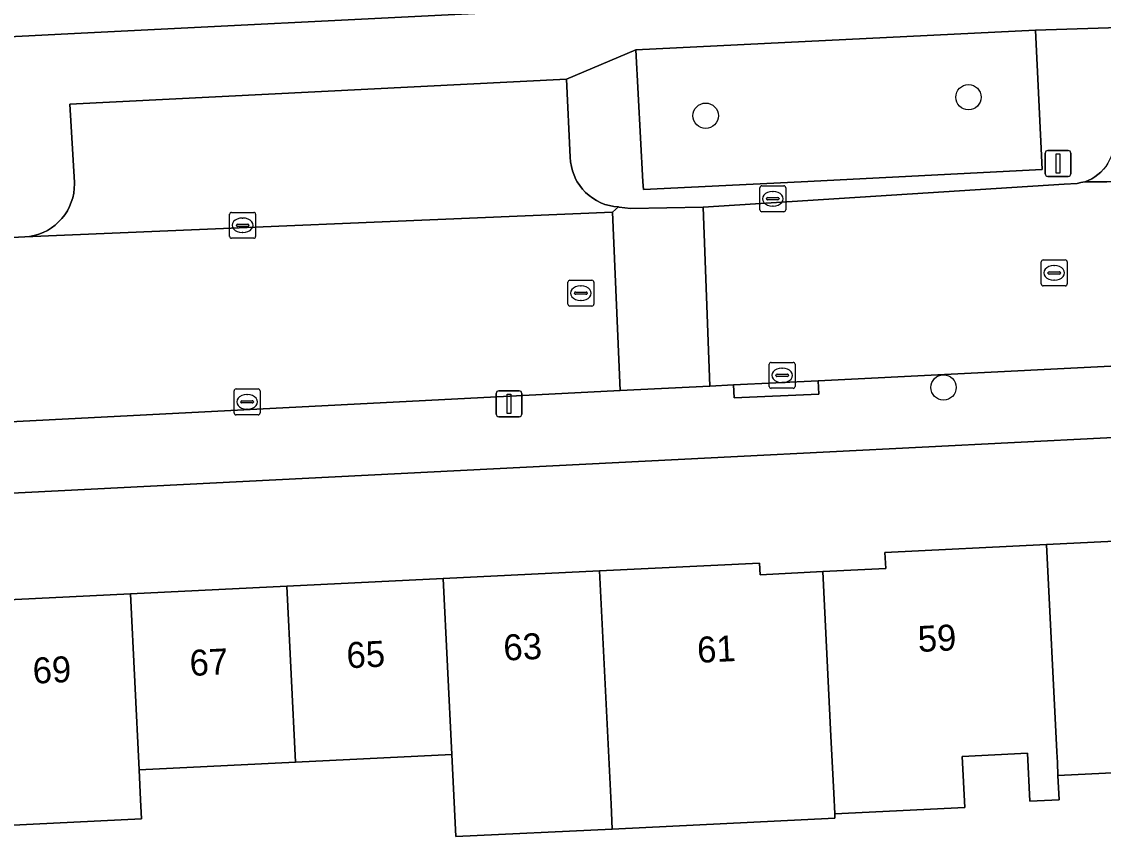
# Model space of a CAD drawing. Extents: x 161084 to 161928, y 385354 to 386522.
# Drawn here: x 161447.45 to 161489.18, y 386224.75 to 386256.17 of the extents above; entities that cross this region are included whole.
import ezdxf

# ---------------------------------------------------------------- set-up
doc = ezdxf.new("R2010")
doc.units = 0
for name, color, linetype in [('IMGEO_Boom', 7, 'Continuous'), ('IMGEO_Erf', 7, 'Continuous'), ('IMGEO_Groenvoorziening', 7, 'Continuous'), ('IMGEO_Kolk', 7, 'Continuous'), ('IMGEO_Lichtmast', 7, 'Continuous'), ('IMGEO_Pand', 7, 'Continuous'), ('IMGEO_Pand_nummerreeks', 7, 'Continuous'), ('IMGEO_Parkeervlak_open', 7, 'Continuous'), ('IMGEO_Rijbaan_lokaal_open', 7, 'Continuous'), ('IMGEO_Rioolput', 7, 'Continuous'), ('IMGEO_Voetpad_open', 7, 'Continuous')]:
    doc.layers.add(name, color=color, linetype=linetype)

msp = doc.modelspace()

# ---------------------------------------------------------------- linework, layer by layer
at = {"layer": 'IMGEO_Boom'}
for centre in [(161483.98, 386253.258), (161473.842, 386252.545), (161483.018, 386242.063)]:
    msp.add_circle(centre, 0.489, dxfattribs=at)
at = {"layer": 'IMGEO_Erf'}
for points in [[(161419.017, 386254.155), (161449.229, 386255.701), (161465.707, 386256.531), (161457.528, 386256.868), (161457.807, 386263.385), (161458.076, 386269.67), (161454.525, 386269.822), (161454.795, 386276.126), (161455.371, 386276.101), (161455.641, 386282.397), (161458.616, 386282.269), (161458.886, 386288.572), (161459.156, 386294.866), (161455.97, 386295.003), (161456.24, 386301.297), (161459.425, 386301.161), (161459.7, 386307.571), (161442.294, 386306.644)], [(161596.398, 386245.532), (161500, 386240.657), (161421.631, 386236.693)], [(161445.621, 386233.805), (161451.654, 386234.101), (161457.687, 386234.397), (161463.719, 386234.692), (161469.752, 386234.988), (161475.919, 386235.29), (161475.942, 386234.84), (161478.365, 386234.959), (161480.79, 386235.078), (161480.76, 386235.694), (161486.997, 386236), (161493.03, 386236.295)], [(161493.467, 386227.388), (161487.434, 386227.092), (161487.48, 386226.153), (161486.345, 386226.098), (161486.254, 386227.952), (161483.739, 386227.829), (161483.836, 386225.857), (161478.822, 386225.611), (161478.83, 386225.448), (161470.238, 386225.026), (161464.198, 386224.746), (161464.052, 386227.9), (161458.02, 386227.605), (161451.987, 386227.309), (161452.044, 386226.153), (161452.08, 386225.421), (161446.055, 386225.126)]]:
    msp.add_lwpolyline(points, dxfattribs=at)
at = {"layer": 'IMGEO_Groenvoorziening'}
msp.add_lwpolyline([(161471.439, 386249.693), (161477.523, 386250), (161486.818, 386250.469), (161486.562, 386255.846), (161471.149, 386255.087), (161471.422, 386250)], close=True, dxfattribs=at)
at = {"layer": 'IMGEO_Kolk'}
for p, q in [((161475.931, 386248.915), (161475.931, 386249.767)), ((161476.006, 386249.841), (161476.858, 386249.841)), ((161476.419, 386249.621), (161476.444, 386249.621)), ((161476.932, 386249.767), (161476.932, 386248.915)), ((161476.19, 386249.335), (161476.19, 386249.347)), ((161476.628, 386249.298), (161476.23, 386249.298)), ((161476.233, 386249.384), (161476.631, 386249.384)), ((161476.674, 386249.347), (161476.674, 386249.335)), ((161455.478, 386247.891), (161455.478, 386248.743)), ((161455.553, 386248.817), (161456.405, 386248.817)), ((161456.479, 386248.743), (161456.479, 386247.891)), ((161476.858, 386248.841), (161476.006, 386248.841)), ((161476.442, 386249.061), (161476.417, 386249.061)), ((161455.737, 386248.311), (161455.737, 386248.323)), ((161456.175, 386248.274), (161455.777, 386248.274)), ((161455.78, 386248.36), (161456.178, 386248.36)), ((161455.966, 386248.597), (161455.991, 386248.597)), ((161456.221, 386248.323), (161456.221, 386248.311)), ((161456.405, 386247.817), (161455.553, 386247.817)), ((161455.989, 386248.037), (161455.964, 386248.037)), ((161476.293, 386242.103), (161476.293, 386242.955)), ((161476.368, 386243.029), (161477.22, 386243.029)), ((161476.781, 386242.809), (161476.806, 386242.809)), ((161477.294, 386242.955), (161477.294, 386242.103)), ((161476.552, 386242.523), (161476.552, 386242.535)), ((161476.99, 386242.486), (161476.592, 386242.486)), ((161476.595, 386242.572), (161476.993, 386242.572)), ((161477.036, 386242.535), (161477.036, 386242.523)), ((161455.724, 386242.006), (161456.576, 386242.006)), ((161477.22, 386242.029), (161476.368, 386242.029)), ((161476.804, 386242.249), (161476.779, 386242.249)), ((161455.649, 386241.08), (161455.649, 386241.932)), ((161456.137, 386241.786), (161456.162, 386241.786)), ((161456.65, 386241.932), (161456.65, 386241.08)), ((161455.908, 386241.5), (161455.908, 386241.512)), ((161456.346, 386241.463), (161455.948, 386241.463)), ((161455.951, 386241.549), (161456.349, 386241.549)), ((161456.16, 386241.226), (161456.135, 386241.226)), ((161456.392, 386241.512), (161456.392, 386241.5)), ((161456.576, 386241.006), (161455.724, 386241.006))]:
    msp.add_line(p, q, dxfattribs=at)
for points in [[(161475.931, 386248.915), (161475.931, 386249.767)], [(161476.006, 386249.841), (161476.858, 386249.841)], [(161476.932, 386249.767), (161476.932, 386248.915)], [(161455.478, 386247.891), (161455.478, 386248.743)], [(161455.553, 386248.817), (161456.405, 386248.817)], [(161456.479, 386248.743), (161456.479, 386247.891)], [(161476.858, 386248.841), (161476.006, 386248.841)], [(161456.405, 386247.817), (161455.553, 386247.817)], [(161476.293, 386242.103), (161476.293, 386242.955)], [(161476.368, 386243.029), (161477.22, 386243.029)], [(161477.294, 386242.955), (161477.294, 386242.103)], [(161455.724, 386242.006), (161456.576, 386242.006)], [(161477.22, 386242.029), (161476.368, 386242.029)], [(161455.649, 386241.08), (161455.649, 386241.932)], [(161456.65, 386241.932), (161456.65, 386241.08)], [(161456.576, 386241.006), (161455.724, 386241.006)]]:
    msp.add_lwpolyline(points, dxfattribs=at)
for centre, radius, start, end in [((161476.008, 386249.765), 0.0765, 91.552, 178.448), ((161476.008, 386249.765), 0.0765, 91.552, 178.448), ((161476.856, 386249.765), 0.0765, 1.552, 88.448), ((161476.856, 386249.765), 0.0765, 1.552, 88.448), ((161476.23, 386249.344), 0.0403, 85.8775, 175.7526), ((161476.227, 386249.334), 0.0366, 178.938, 274.7102), ((161476.631, 386249.341), 0.043, 264.8664, 352.4533), ((161476.635, 386249.346), 0.0386, 1.7309, 96.639), ((161455.555, 386248.741), 0.0765, 91.552, 178.448), ((161455.555, 386248.741), 0.0765, 91.552, 178.448), ((161456.403, 386248.741), 0.0765, 1.552, 88.448), ((161456.403, 386248.741), 0.0765, 1.552, 88.448), ((161476.008, 386248.917), 0.0765, 181.552, 268.448), ((161476.008, 386248.917), 0.0765, 181.552, 268.448), ((161476.856, 386248.917), 0.0765, 271.552, 358.448), ((161476.856, 386248.917), 0.0765, 271.552, 358.448), ((161455.777, 386248.32), 0.0403, 85.8775, 175.7526), ((161455.774, 386248.31), 0.0366, 178.938, 274.7102), ((161456.178, 386248.317), 0.043, 264.8664, 352.4533), ((161456.182, 386248.322), 0.0386, 1.7309, 96.639), ((161455.555, 386247.893), 0.0765, 181.552, 268.448), ((161455.555, 386247.893), 0.0765, 181.552, 268.448), ((161456.403, 386247.893), 0.0765, 271.552, 358.448), ((161456.403, 386247.893), 0.0765, 271.552, 358.448), ((161476.37, 386242.953), 0.0765, 91.552, 178.448), ((161476.37, 386242.953), 0.0765, 91.552, 178.448), ((161477.218, 386242.953), 0.0765, 1.552, 88.448), ((161477.218, 386242.953), 0.0765, 1.552, 88.448), ((161476.592, 386242.532), 0.0403, 85.8775, 175.7526), ((161476.589, 386242.522), 0.0366, 178.938, 274.7102), ((161476.993, 386242.529), 0.043, 264.8664, 352.4533), ((161476.997, 386242.534), 0.0386, 1.7309, 96.639), ((161455.726, 386241.93), 0.0765, 91.552, 178.448), ((161455.726, 386241.93), 0.0765, 91.552, 178.448), ((161456.574, 386241.93), 0.0765, 1.552, 88.448), ((161456.574, 386241.93), 0.0765, 1.552, 88.448), ((161476.37, 386242.105), 0.0765, 181.552, 268.448), ((161476.37, 386242.105), 0.0765, 181.552, 268.448), ((161477.218, 386242.105), 0.0765, 271.552, 358.448), ((161477.218, 386242.105), 0.0765, 271.552, 358.448), ((161455.948, 386241.509), 0.0403, 85.8775, 175.7526), ((161455.945, 386241.499), 0.0366, 178.938, 274.7102), ((161456.349, 386241.506), 0.043, 264.8664, 352.4533), ((161456.353, 386241.511), 0.0386, 1.7309, 96.639), ((161455.726, 386241.082), 0.0765, 181.552, 268.448), ((161455.726, 386241.082), 0.0765, 181.552, 268.448), ((161456.574, 386241.082), 0.0765, 271.552, 358.448), ((161456.574, 386241.082), 0.0765, 271.552, 358.448)]:
    msp.add_arc(centre, radius, start, end, dxfattribs=at)
for centre, major_axis, ratio, start_param, end_param in [((161476.418, 386249.341), (-0.387, 0.002), 0.722429, 4.712389, 7.853982), ((161476.443, 386249.341), (-0.39, 0.002), 0.717154, 1.570796, 4.712389), ((161455.965, 386248.317), (-0.387, 0.002), 0.722429, 4.712389, 7.853982), ((161455.99, 386248.317), (-0.39, 0.002), 0.717154, 1.570796, 4.712389), ((161476.78, 386242.529), (-0.387, 0.002), 0.722429, 4.712389, 7.853982), ((161476.805, 386242.529), (-0.39, 0.002), 0.717154, 1.570796, 4.712389), ((161456.136, 386241.506), (-0.387, 0.002), 0.722429, 4.712389, 7.853982), ((161456.161, 386241.506), (-0.39, 0.002), 0.717154, 1.570796, 4.712389)]:
    msp.add_ellipse(centre, major_axis=major_axis, ratio=ratio, start_param=start_param, end_param=end_param, dxfattribs=at)
at = {"layer": 'IMGEO_Lichtmast'}
for p, q in [((161487.04, 386251.203), (161487.83, 386251.203)), ((161487.83, 386251.203), (161487.04, 386251.203)), ((161486.94, 386250.303), (161486.94, 386251.103)), ((161486.94, 386251.103), (161486.94, 386250.303)), ((161487.93, 386251.103), (161487.93, 386250.303)), ((161487.93, 386250.303), (161487.93, 386251.103)), ((161487.83, 386250.203), (161487.04, 386250.203)), ((161487.04, 386250.203), (161487.83, 386250.203)), ((161465.759, 386241.033), (161465.759, 386241.833)), ((161465.759, 386241.833), (161465.759, 386241.033)), ((161465.859, 386241.933), (161466.649, 386241.933)), ((161466.649, 386241.933), (161465.859, 386241.933)), ((161466.749, 386241.833), (161466.749, 386241.033)), ((161466.749, 386241.033), (161466.749, 386241.833)), ((161466.649, 386240.933), (161465.859, 386240.933)), ((161465.859, 386240.933), (161466.649, 386240.933))]:
    msp.add_line(p, q, dxfattribs=at)
for points in [[(161487.36, 386251.078), (161487.51, 386251.078), (161487.51, 386250.328), (161487.36, 386250.328), (161487.36, 386251.078)], [(161466.179, 386241.808), (161466.329, 386241.808), (161466.329, 386241.058), (161466.179, 386241.058), (161466.179, 386241.808)]]:
    msp.add_lwpolyline(points, dxfattribs=at)
for centre, start, end in [((161487.04, 386251.103), 90, 180), ((161487.04, 386251.103), 90, 180), ((161487.83, 386251.103), 0, 90), ((161487.83, 386251.103), 360, 90), ((161487.04, 386250.303), 180, 270), ((161487.04, 386250.303), 180, 270), ((161487.83, 386250.303), 270, 0), ((161487.83, 386250.303), 270, 0), ((161465.859, 386241.833), 90, 180), ((161465.859, 386241.833), 90, 180), ((161466.649, 386241.833), 0, 90), ((161466.649, 386241.833), 360, 90), ((161465.859, 386241.033), 180, 270), ((161465.859, 386241.033), 180, 270), ((161466.649, 386241.033), 270, 0), ((161466.649, 386241.033), 270, 0)]:
    msp.add_arc(centre, 0.1, start, end, dxfattribs=at)
at = {"layer": 'IMGEO_Pand'}
for points in [[(161493.03, 386236.295), (161486.997, 386236), (161487.389, 386228.008), (161487.409, 386227.595), (161487.434, 386227.092), (161493.467, 386227.388), (161493.461, 386227.508), (161493.442, 386227.891)], [(161486.997, 386236), (161480.76, 386235.694), (161480.79, 386235.078), (161478.365, 386234.959), (161478.675, 386228.617), (161478.783, 386226.41), (161478.822, 386225.611), (161483.836, 386225.857), (161483.739, 386227.829), (161486.254, 386227.952), (161486.345, 386226.098), (161487.48, 386226.153), (161487.434, 386227.092), (161487.409, 386227.595), (161487.389, 386228.008)], [(161464.198, 386224.746), (161470.238, 386225.026), (161470.193, 386225.988), (161469.752, 386234.988), (161463.719, 386234.692), (161464.052, 386227.9)], [(161478.365, 386234.959), (161475.942, 386234.84), (161475.919, 386235.29), (161469.752, 386234.988), (161470.193, 386225.988), (161470.238, 386225.026), (161478.83, 386225.448), (161478.822, 386225.611), (161478.783, 386226.41), (161478.675, 386228.617)], [(161458.02, 386227.605), (161464.052, 386227.9), (161463.719, 386234.692), (161457.687, 386234.397)], [(161451.654, 386234.101), (161445.621, 386233.805), (161445.954, 386227.013), (161446.011, 386225.857), (161446.055, 386225.126), (161452.08, 386225.421), (161452.044, 386226.153), (161451.987, 386227.309)], [(161457.687, 386234.397), (161451.654, 386234.101), (161451.987, 386227.309), (161458.02, 386227.605)]]:
    msp.add_lwpolyline(points, close=True, dxfattribs=at)
at = {"layer": 'IMGEO_Parkeervlak_open'}
msp.add_lwpolyline([(161489.515, 386254.398), (161489.585, 386251.618), (161489.587, 386251.544), (161489.58, 386251.399), (161489.56, 386251.255), (161489.528, 386251.113), (161489.483, 386250.975), (161489.426, 386250.841), (161489.357, 386250.713), (161489.277, 386250.591), (161489.186, 386250.477), (161489.086, 386250.372), (161488.976, 386250.276), (161488.859, 386250.19), (161488.734, 386250.115), (161488.603, 386250.052), (161488.467, 386250), (161489.314, 386250), (161500, 386250.631), (161537.346, 386252.259)], dxfattribs=at)
msp.add_lwpolyline([(161469.212, 386249.584), (161469.091, 386249.712), (161468.983, 386249.852), (161468.887, 386250), (161468.838, 386250.09), (161468.764, 386250.251), (161468.705, 386250.418), (161468.66, 386250.59), (161468.632, 386250.765), (161468.619, 386250.942), (161468.467, 386253.957), (161449.306, 386252.988), (161449.491, 386249.963), (161449.492, 386249.922), (161449.485, 386249.74), (161449.463, 386249.56), (161449.424, 386249.382), (161449.37, 386249.208), (161449.3, 386249.04), (161449.216, 386248.879), (161449.117, 386248.725), (161449.006, 386248.582), (161448.881, 386248.449), (161448.746, 386248.327), (161448.6, 386248.218), (161448.445, 386248.123), (161448.282, 386248.041), (161448.112, 386247.975), (161447.938, 386247.924), (161447.759, 386247.889), (161447.578, 386247.87), (161470.245, 386248.818), (161470.476, 386249.024), (161470.301, 386249.043), (161470.128, 386249.076), (161469.958, 386249.126), (161469.794, 386249.19), (161469.636, 386249.268), (161469.485, 386249.361), (161469.343, 386249.466)], close=True, dxfattribs=at)
at = {"layer": 'IMGEO_Rijbaan_lokaal_open'}
for points in [[(161544.218, 386252.597), (161537.38, 386252.261), (161537.346, 386252.259), (161500, 386250.631), (161489.314, 386250), (161488.467, 386250), (161488.319, 386249.966), (161488.175, 386249.933), (161487.671, 386249.903), (161473.744, 386249.019), (161474.006, 386242.113), (161474.919, 386242.159), (161478.185, 386242.322), (161499.988, 386243.415), (161535.111, 386245.178), (161538.681, 386245.311), (161544.634, 386245.656)], [(161473.744, 386249.019), (161470.94, 386248.964), (161470.5, 386249.023), (161470.476, 386249.024), (161470.245, 386248.818), (161470.543, 386241.942), (161474.006, 386242.113)]]:
    msp.add_lwpolyline(points, close=True, dxfattribs=at)
for points in [[(161470.245, 386248.818), (161447.578, 386247.87), (161440.078, 386247.479), (161439.365, 386247.45), (161422.967, 386246.504), (161418.571, 386246.325)], [(161419.464, 386239.324), (161470.543, 386241.942), (161470.245, 386248.818)]]:
    msp.add_lwpolyline(points, dxfattribs=at)
at = {"layer": 'IMGEO_Rioolput'}
for p, q in [((161486.864, 386246.981), (161487.716, 386246.981)), ((161486.789, 386246.055), (161486.789, 386246.907)), ((161487.277, 386246.761), (161487.302, 386246.761)), ((161487.79, 386246.907), (161487.79, 386246.055)), ((161468.603, 386246.199), (161469.455, 386246.199)), ((161487.048, 386246.475), (161487.048, 386246.487)), ((161487.486, 386246.438), (161487.088, 386246.438)), ((161487.091, 386246.524), (161487.489, 386246.524)), ((161487.3, 386246.201), (161487.275, 386246.201)), ((161487.532, 386246.487), (161487.532, 386246.475)), ((161468.528, 386245.273), (161468.528, 386246.125)), ((161468.83, 386245.742), (161469.228, 386245.742)), ((161469.016, 386245.979), (161469.041, 386245.979)), ((161469.529, 386246.125), (161469.529, 386245.273)), ((161487.716, 386245.981), (161486.864, 386245.981)), ((161468.787, 386245.693), (161468.787, 386245.705)), ((161469.225, 386245.656), (161468.827, 386245.656)), ((161469.039, 386245.419), (161469.014, 386245.419)), ((161469.271, 386245.705), (161469.271, 386245.693)), ((161469.455, 386245.199), (161468.603, 386245.199))]:
    msp.add_line(p, q, dxfattribs=at)
for points in [[(161486.864, 386246.981), (161487.716, 386246.981)], [(161486.789, 386246.055), (161486.789, 386246.907)], [(161487.79, 386246.907), (161487.79, 386246.055)], [(161468.603, 386246.199), (161469.455, 386246.199)], [(161468.528, 386245.273), (161468.528, 386246.125)], [(161469.529, 386246.125), (161469.529, 386245.273)], [(161487.716, 386245.981), (161486.864, 386245.981)], [(161469.455, 386245.199), (161468.603, 386245.199)]]:
    msp.add_lwpolyline(points, dxfattribs=at)
for centre, radius, start, end in [((161486.866, 386246.905), 0.0765, 91.552, 178.448), ((161486.866, 386246.905), 0.0765, 91.552, 178.448), ((161487.714, 386246.905), 0.0765, 1.552, 88.448), ((161487.714, 386246.905), 0.0765, 1.552, 88.448), ((161468.605, 386246.123), 0.0765, 91.552, 178.448), ((161468.605, 386246.123), 0.0765, 91.552, 178.448), ((161469.453, 386246.123), 0.0765, 1.552, 88.448), ((161469.453, 386246.123), 0.0765, 1.552, 88.448), ((161487.088, 386246.484), 0.0403, 85.8775, 175.7526), ((161487.085, 386246.474), 0.0366, 178.938, 274.7102), ((161487.489, 386246.481), 0.043, 264.8664, 352.4533), ((161487.493, 386246.486), 0.0386, 1.7309, 96.639), ((161468.827, 386245.702), 0.0403, 85.8775, 175.7526), ((161469.232, 386245.704), 0.0386, 1.7309, 96.639), ((161486.866, 386246.057), 0.0765, 181.552, 268.448), ((161486.866, 386246.057), 0.0765, 181.552, 268.448), ((161487.714, 386246.057), 0.0765, 271.552, 358.448), ((161487.714, 386246.057), 0.0765, 271.552, 358.448), ((161468.824, 386245.692), 0.0366, 178.938, 274.7102), ((161469.228, 386245.699), 0.043, 264.8664, 352.4533), ((161468.605, 386245.275), 0.0765, 181.552, 268.448), ((161468.605, 386245.275), 0.0765, 181.552, 268.448), ((161469.453, 386245.275), 0.0765, 271.552, 358.448), ((161469.453, 386245.275), 0.0765, 271.552, 358.448)]:
    msp.add_arc(centre, radius, start, end, dxfattribs=at)
for centre, major_axis, ratio, start_param, end_param in [((161487.276, 386246.481), (-0.387, 0.002), 0.722429, 4.712389, 7.853982), ((161487.301, 386246.481), (-0.39, 0.002), 0.717154, 1.570796, 4.712389), ((161469.015, 386245.699), (-0.387, 0.002), 0.722429, 4.712389, 7.853982), ((161469.04, 386245.699), (-0.39, 0.002), 0.717154, 1.570796, 4.712389)]:
    msp.add_ellipse(centre, major_axis=major_axis, ratio=ratio, start_param=start_param, end_param=end_param, dxfattribs=at)
at = {"layer": 'IMGEO_Voetpad_open'}
for points in [[(161537.662, 386258.558), (161545.271, 386258.933), (161545.148, 386261.784), (161539.961, 386261.659), (161532.16, 386261.31), (161532.049, 386261.324), (161519.836, 386260.746), (161518.057, 386260.662), (161514.703, 386260.5), (161511.349, 386260.338), (161507.995, 386260.176), (161500, 386259.739), (161488.978, 386259.137), (161486.432, 386258.879), (161484.934, 386258.804), (161471.412, 386258.127), (161468.799, 386257.942), (161468.683, 386256.701), (161465.707, 386256.531), (161449.229, 386255.701), (161419.017, 386254.155), (161418.571, 386246.325), (161422.967, 386246.504)], [(161440.078, 386247.479), (161447.578, 386247.87), (161447.759, 386247.889), (161447.938, 386247.924), (161448.112, 386247.975), (161448.282, 386248.041), (161448.445, 386248.123), (161448.6, 386248.218), (161448.746, 386248.327), (161448.881, 386248.449), (161449.006, 386248.582), (161449.117, 386248.725), (161449.216, 386248.879), (161449.3, 386249.04), (161449.37, 386249.208), (161449.424, 386249.382), (161449.463, 386249.56), (161449.485, 386249.74), (161449.492, 386249.922), (161449.491, 386249.963), (161449.306, 386252.988), (161468.467, 386253.957), (161471.149, 386255.087), (161486.562, 386255.846), (161491.401, 386255.993)], [(161491.401, 386255.993), (161486.562, 386255.846), (161486.818, 386250.469), (161477.523, 386250), (161471.439, 386249.693), (161471.422, 386250), (161471.149, 386255.087), (161468.467, 386253.957), (161468.619, 386250.942), (161468.632, 386250.765), (161468.66, 386250.59), (161468.705, 386250.418), (161468.764, 386250.251), (161468.838, 386250.09), (161468.887, 386250), (161468.983, 386249.852), (161469.091, 386249.712), (161469.212, 386249.584), (161469.343, 386249.466), (161469.485, 386249.361), (161469.636, 386249.268), (161469.794, 386249.19), (161469.958, 386249.126), (161470.128, 386249.076), (161470.301, 386249.043), (161470.476, 386249.024), (161470.5, 386249.023), (161470.94, 386248.964), (161473.744, 386249.019), (161487.671, 386249.903), (161488.175, 386249.933), (161488.319, 386249.966), (161488.467, 386250), (161488.603, 386250.052), (161488.734, 386250.115), (161488.859, 386250.19), (161488.976, 386250.276), (161489.086, 386250.372), (161489.186, 386250.477)], [(161598.331, 386248.142), (161596.48, 386248.218), (161548.101, 386245.822), (161544.634, 386245.656), (161538.681, 386245.311), (161538.705, 386244.825), (161535.133, 386244.725), (161535.111, 386245.178), (161499.988, 386243.415), (161478.185, 386242.322), (161478.211, 386241.807), (161474.944, 386241.667), (161474.919, 386242.159), (161474.006, 386242.113), (161470.543, 386241.942), (161419.464, 386239.324)], [(161421.631, 386236.693), (161500, 386240.657)]]:
    msp.add_lwpolyline(points, dxfattribs=at)
msp.add_lwpolyline([(161478.185, 386242.322), (161474.919, 386242.159), (161474.944, 386241.667), (161478.211, 386241.807)], close=True, dxfattribs=at)

# ---------------------------------------------------------------- texts
at = {"layer": 'IMGEO_Pand_nummerreeks'}
for s, rotation, p in [('59', 2.8132, (161482.049, 386231.856)), ('63', 2.8056, (161466.061, 386231.523)), ('61', 2.8132, (161473.536, 386231.438)), ('67', 2.8056, (161453.955, 386230.93)), ('65', 2.8056, (161460.008, 386231.227)), ('69', 2.8075, (161447.902, 386230.633))]:
    msp.add_text(s, height=1, rotation=rotation, dxfattribs=at).set_placement(p)

doc.saveas('drawing.dxf')
